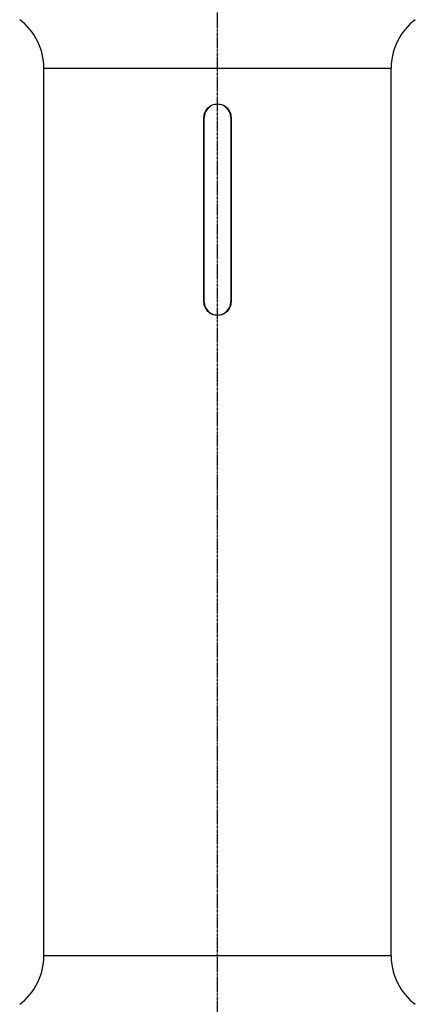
# Model space of a CAD drawing. Header units: millimetres. Extents: x 0 to 4378, y 0 to 2376.
# Tile 274 of 340: x 2166 to 2264, y 862 to 1106. Entities that reach past the tile are written whole.
import ezdxf

# ---------------------------------------------------------------- set-up
doc = ezdxf.new("R2010")
doc.units = ezdxf.units.MM
doc.header["$LTSCALE"] = 0.2
doc.linetypes.add('CENTER2', pattern=[1.125, 0.75, -0.125, 0.125, -0.125])
doc.layers.add('02_Center Line', color=1, linetype='CENTER2')

# ---------------------------------------------------------------- blocks, each defined once
blk = doc.blocks.new('A$C547ff27e')
for p, q in [((-43, 491.5), (43, 491.5)), ((-43, 271.9), (-43, 491.5)), ((43, 271.9), (43, 491.5)), ((-3.35, 433.7), (-3.35, 479.3)), ((-3.3, 433.7), (-3.3, 479.3)), ((3.3, 479.3), (3.3, 433.7)), ((3.35, 479.3), (3.35, 433.7)), ((43, 271.9), (-43, 271.9))]:
    blk.add_line(p, q)
for centre, radius, start, end in [((-58, 491.5), 15, 0, 53.1301), ((58, 491.5), 15, 126.8699, 180), ((0, 479.3), 3.3, 0, 180), ((0, 433.7), 3.3, 180, 0), ((-58, 271.9), 15, 306.8699, 0), ((58, 271.9), 15, 180, 233.1301)]:
    blk.add_arc(centre, radius, start, end)
for points, knots in [([(-3.35, 479.3), (-3.35, 479.72), (-3.27, 480.17), (-2.92, 480.99), (-2.67, 481.37), (-2.07, 481.97), (-1.69, 482.22), (-0.87, 482.57), (-0.42, 482.65), (0, 482.65)], [-1.0099595, -1.0099595, -1.0099595, -1.0099595, -0.8837145, -0.8837145, -0.7574695, -0.7574695, -0.6312246, -0.6312246, -0.5049797, -0.5049797, -0.5049797, -0.5049797]), ([(0, 482.65), (0.42, 482.65), (0.87, 482.57), (1.69, 482.22), (2.07, 481.97), (2.67, 481.37), (2.92, 480.99), (3.27, 480.17), (3.35, 479.72), (3.35, 479.3)], [-0.5049797, -0.5049797, -0.5049797, -0.5049797, -0.3787349, -0.3787349, -0.25249, -0.25249, -0.126245, -0.126245, 0, 0, 0, 0]), ([(0, 430.35), (-0.42, 430.35), (-0.87, 430.43), (-1.69, 430.78), (-2.07, 431.03), (-2.67, 431.63), (-2.92, 432.01), (-3.27, 432.83), (-3.35, 433.28), (-3.35, 433.7)], [0.5049797, 0.5049797, 0.5049797, 0.5049797, 0.6312246, 0.6312246, 0.7574695, 0.7574695, 0.8837145, 0.8837145, 1.0099595, 1.0099595, 1.0099595, 1.0099595]), ([(3.35, 433.7), (3.35, 433.28), (3.27, 432.83), (2.92, 432.01), (2.67, 431.63), (2.07, 431.03), (1.69, 430.78), (0.87, 430.43), (0.42, 430.35), (0, 430.35)], [0, 0, 0, 0, 0.126245, 0.126245, 0.25249, 0.25249, 0.3787349, 0.3787349, 0.5049797, 0.5049797, 0.5049797, 0.5049797])]:
    blk.add_open_spline(points, degree=3, knots=knots)
at = {"layer": '02_Center Line'}
blk.add_line((0, -10), (0, 1148.48), dxfattribs=at)

msp = doc.modelspace()

# ---------------------------------------------------------------- block references
msp.add_blockref('A$C547ff27e', (2214.674, 602.257))

doc.saveas('drawing.dxf')
